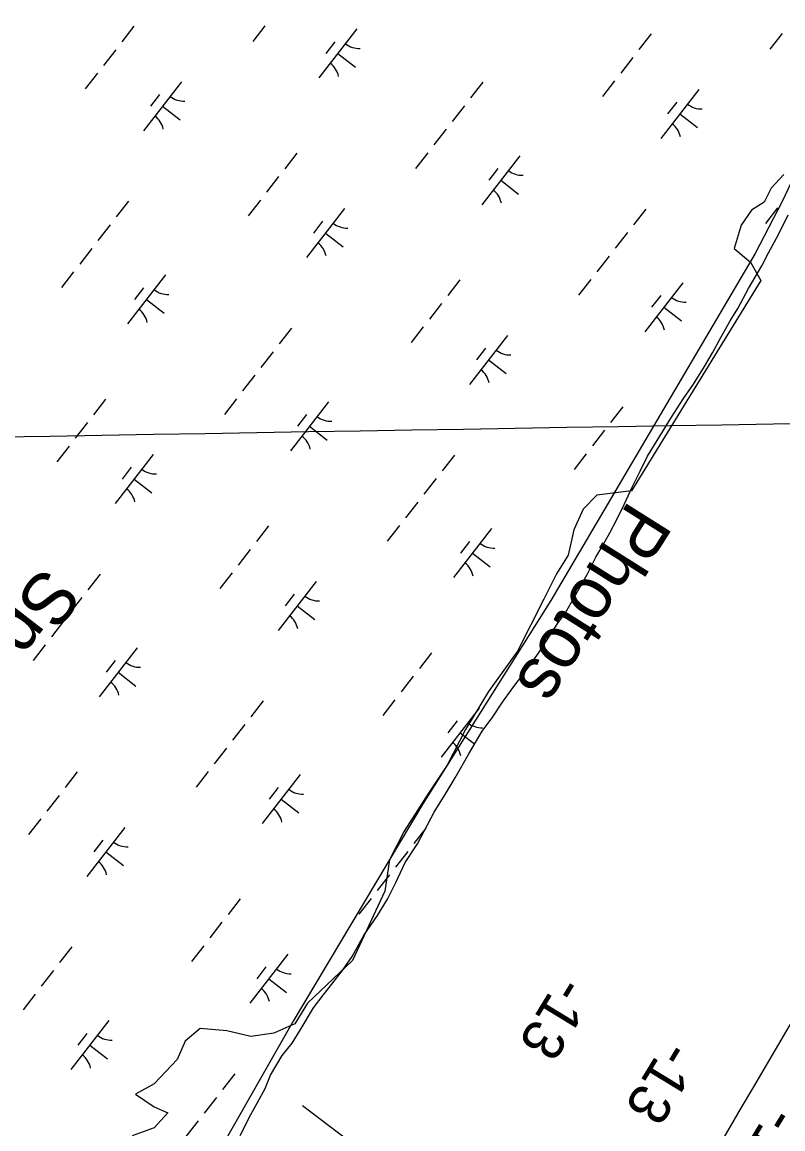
# Model space of a CAD drawing. Extents: x 3888273 to 3909528, y 158682 to 181032.
# Drawn here: x 3897978 to 3898591, y 168295 to 169187 of the extents above; entities that cross this region are included whole.
import ezdxf

# ---------------------------------------------------------------- set-up
doc = ezdxf.new("R2010")
doc.units = 0
for name, color, linetype in [('V-CHAN-SPOL', 7, 'Continuous'), ('V-GRID-MAJR', 7, 'Continuous'), ('V-LEVE-TOET', 7, 'Continuous'), ('V-RIVR-EDGE', 7, 'Continuous'), ('V-RIVR-IDEN', 7, 'Continuous'), ('V-RIVR-RANG', 7, 'Continuous'), ('V-RRAP-FSHR', 7, 'Continuous'), ('V-TOPO-MINR', 7, 'Continuous'), ('V-WETL-SWMP', 7, 'Continuous')]:
    doc.layers.add(name, color=color, linetype=linetype)

msp = doc.modelspace()

# ---------------------------------------------------------------- linework, layer by layer
at = {"layer": 'V-GRID-MAJR'}
msp.add_spline([(3893488.4, 168777.59), (3893877.65, 168784.1), (3899207.97, 168873.65), (3904538.27, 168963.98), (3905476.67, 168979.96)], degree=3, dxfattribs=at)
at = {"layer": 'V-LEVE-TOET'}
msp.add_line((3898203.69, 168314.16), (3898291.75, 168247.64), dxfattribs=at)
at = {"layer": 'V-RIVR-EDGE'}
msp.add_lwpolyline([(3898591.5, 169063.89), (3898581.28, 169052.74), (3898575.71, 169041.59), (3898565.48, 169035.09), (3898557.12, 169023.01), (3898551.55, 169004.42), (3898564.55, 168993.27), (3898572.92, 168978.4), (3898468.85, 168809.29), (3898440.97, 168805.57), (3898429.82, 168794.42), (3898422.39, 168777.69), (3898417.74, 168757.25), (3898408.45, 168742.38), (3898398.23, 168721.94), (3898376.85, 168680.13), (3898353.62, 168647.6), (3898335.04, 168616.94), (3898320.17, 168588.14), (3898305.31, 168565.83), (3898285.79, 168535.17), (3898273.71, 168511.94), (3898270, 168486.85), (3898243.98, 168431.1), (3898207.74, 168396.72), (3898197.52, 168379.99), (3898180.79, 168372.56), (3898162.21, 168369.77), (3898142.69, 168374.42), (3898121.32, 168376.28), (3898109.24, 168366.05), (3898102.74, 168351.19), (3898084.15, 168331.67), (3898069.29, 168323.31), (3898084.15, 168313.09), (3898095.3, 168308.44), (3898084.15, 168296.36), (3898066.5, 168289.86)], dxfattribs=at)
at = {"layer": 'V-RRAP-FSHR'}
msp.add_lwpolyline([(3899117.68, 170008.38), (3899027.87, 169882.5), (3898969.06, 169793.18), (3898920.76, 169716.91), (3898880.83, 169650.26), (3898826.19, 169527.8), (3898776.31, 169439.26), (3898713.08, 169302.71), (3898590.4, 169042.72), (3898568.49, 169000.27), (3898403.77, 168720.96), (3898300.83, 168557.2), (3898196.37, 168382.23), (3898103.96, 168220.1)], dxfattribs=at)
at = {"layer": 'V-TOPO-MINR'}
msp.add_lwpolyline([(3898792.96, 168714.31), (3898566.16, 168327.97), (3898557.15, 168312.58), (3898548.16, 168297.18), (3898539.21, 168281.75)], dxfattribs=at)
at = {"layer": 'V-WETL-SWMP'}
for p, q in [((3898067.99, 169183.29), (3898058.17, 169170.66)), ((3898173.46, 169183.53), (3898163.63, 169170.91)), ((3898247.6, 169181.06), (3898216.9, 169141.6)), ((3898229.84, 169170.8), (3898222.47, 169161.33)), ((3898484.66, 169177.06), (3898474.84, 169164.44)), ((3898590.13, 169177.31), (3898580.3, 169164.68)), ((3898053.26, 169164.35), (3898043.43, 169151.72)), ((3898232.25, 169161.33), (3898246.46, 169150.28)), ((3898469.92, 169158.12), (3898460.1, 169145.5)), ((3898038.52, 169145.41), (3898028.69, 169132.78)), ((3898106.36, 169138.61), (3898075.66, 169099.15)), ((3898348.95, 169138.21), (3898339.13, 169125.59)), ((3898455.19, 169139.18), (3898445.36, 169126.55)), ((3898088.6, 169128.35), (3898081.23, 169118.88)), ((3898523.03, 169132.39), (3898492.32, 169092.92)), ((3898091.01, 169118.88), (3898105.21, 169107.83)), ((3898334.21, 169119.27), (3898324.39, 169106.64)), ((3898505.27, 169122.13), (3898497.9, 169112.66)), ((3898507.68, 169112.65), (3898521.88, 169101.6)), ((3898319.48, 169100.33), (3898309.65, 169087.7)), ((3898199.28, 169081.15), (3898189.45, 169068.52)), ((3898304.74, 169081.39), (3898294.91, 169068.76)), ((3898378.88, 169078.92), (3898348.18, 169039.45)), ((3898184.54, 169062.2), (3898174.71, 169049.58)), ((3898361.12, 169068.66), (3898353.76, 169059.19)), ((3898363.53, 169059.18), (3898377.74, 169048.13)), ((3898063.57, 169042.29), (3898053.74, 169029.67)), ((3898169.8, 169043.26), (3898159.97, 169030.63)), ((3898237.64, 169036.47), (3898206.94, 168997)), ((3898480.23, 169036.07), (3898470.41, 169023.44)), ((3898586.47, 169037.04), (3898576.64, 169024.41)), ((3898219.88, 169026.21), (3898212.51, 169016.74)), ((3898587.33, 169015.52), (3898595.02, 169031.31)), ((3898048.83, 169023.35), (3898039, 169010.73)), ((3898465.5, 169017.13), (3898455.67, 169004.5)), ((3898222.29, 169016.74), (3898236.49, 169005.68)), ((3898579.24, 169000.91), (3898587.33, 169015.52)), ((3898034.09, 169004.41), (3898024.26, 168991.78)), ((3898573.85, 168990.25), (3898579.24, 169000.91)), ((3898450.76, 168998.19), (3898440.93, 168985.56)), ((3898019.35, 168985.47), (3898009.53, 168972.84)), ((3898093.49, 168983), (3898062.79, 168943.53)), ((3898563.05, 168972.08), (3898573.85, 168990.25)), ((3898075.74, 168972.74), (3898068.37, 168963.27)), ((3898330.56, 168979), (3898320.73, 168966.37)), ((3898436.02, 168979.24), (3898426.19, 168966.62)), ((3898510.16, 168976.77), (3898479.46, 168937.31)), ((3898492.41, 168966.51), (3898485.04, 168957.04)), ((3898554.58, 168955.89), (3898563.05, 168972.08)), ((3898078.14, 168963.27), (3898092.35, 168952.21)), ((3898315.82, 168960.06), (3898305.99, 168947.43)), ((3898494.81, 168957.04), (3898509.02, 168945.99)), ((3898548.4, 168946.01), (3898554.58, 168955.89)), ((3898540.69, 168932.58), (3898548.4, 168946.01)), ((3898194.85, 168940.15), (3898185.02, 168927.52)), ((3898301.08, 168941.12), (3898291.26, 168928.49)), ((3898368.92, 168934.32), (3898338.22, 168894.86)), ((3898534.14, 168920.34), (3898540.69, 168932.58)), ((3898180.11, 168921.21), (3898170.28, 168908.58)), ((3898351.16, 168924.06), (3898343.8, 168914.59)), ((3898527.58, 168909.28), (3898534.14, 168920.34)), ((3898353.57, 168914.59), (3898367.78, 168903.54)), ((3898165.37, 168902.27), (3898155.54, 168889.64)), ((3898518.7, 168895.05), (3898527.58, 168909.28)), ((3898510.58, 168883.58), (3898518.7, 168895.05)), ((3898500.92, 168868.56), (3898510.58, 168883.58)), ((3898045.17, 168883.08), (3898035.34, 168870.45)), ((3898150.63, 168883.32), (3898140.81, 168870.7)), ((3898224.78, 168880.85), (3898194.07, 168841.39)), ((3898461.84, 168876.86), (3898452.01, 168864.23)), ((3898207.02, 168870.59), (3898199.65, 168861.12)), ((3898491.66, 168853.15), (3898500.92, 168868.56)), ((3898030.43, 168864.14), (3898020.61, 168851.51)), ((3898209.42, 168861.12), (3898223.63, 168850.07)), ((3898447.1, 168857.91), (3898437.27, 168845.29)), ((3898481.62, 168836.94), (3898491.66, 168853.15)), ((3898015.69, 168845.2), (3898005.87, 168832.57)), ((3898432.36, 168838.97), (3898422.54, 168826.34)), ((3898083.53, 168838.4), (3898052.83, 168798.94)), ((3898326.13, 168838.01), (3898316.3, 168825.38)), ((3898475.85, 168825.1), (3898481.62, 168836.94)), ((3898065.78, 168828.15), (3898058.41, 168818.67)), ((3898469.31, 168812.08), (3898475.85, 168825.1)), ((3898068.18, 168818.67), (3898082.39, 168807.62)), ((3898311.39, 168819.06), (3898301.56, 168806.44)), ((3898462.78, 168798.27), (3898469.31, 168812.08)), ((3898296.65, 168800.12), (3898286.83, 168787.49)), ((3898457.02, 168786.03), (3898462.78, 168798.27)), ((3898451.25, 168775.37), (3898457.02, 168786.03)), ((3898176.45, 168780.94), (3898166.62, 168768.31)), ((3898281.91, 168781.18), (3898272.09, 168768.55)), ((3898356.06, 168778.71), (3898325.35, 168739.24)), ((3898338.3, 168768.45), (3898330.93, 168758.98)), ((3898445.08, 168764.31), (3898451.25, 168775.37)), ((3898161.71, 168762), (3898151.89, 168749.37)), ((3898340.7, 168758.98), (3898354.91, 168747.92)), ((3898440.06, 168755.62), (3898445.08, 168764.31)), ((3898433.14, 168741.81), (3898440.06, 168755.62)), ((3898040.74, 168742.09), (3898030.91, 168729.46)), ((3898146.97, 168743.05), (3898137.15, 168730.43)), ((3898422.74, 168723.24), (3898433.14, 168741.81)), ((3898214.81, 168736.26), (3898184.11, 168696.8)), ((3898026, 168723.14), (3898016.18, 168710.52)), ((3898197.06, 168726), (3898189.69, 168716.53)), ((3898415.79, 168711.39), (3898422.74, 168723.24)), ((3898199.46, 168716.53), (3898213.67, 168705.47)), ((3898408.83, 168701.89), (3898415.79, 168711.39)), ((3898011.26, 168704.2), (3898001.44, 168691.58)), ((3898400.33, 168688.46), (3898408.83, 168701.89)), ((3898393.76, 168678.57), (3898400.33, 168688.46)), ((3897996.53, 168685.26), (3897986.7, 168672.63)), ((3898070.67, 168682.79), (3898039.97, 168643.33)), ((3898307.73, 168678.79), (3898297.91, 168666.16)), ((3898385.25, 168666.31), (3898393.76, 168678.57)), ((3898052.91, 168672.53), (3898045.54, 168663.06)), ((3898055.32, 168663.06), (3898069.52, 168652)), ((3898373.24, 168650.48), (3898385.25, 168666.31)), ((3898292.99, 168659.85), (3898283.17, 168647.22)), ((3898364.34, 168638.21), (3898373.24, 168650.48)), ((3898172.02, 168639.94), (3898162.2, 168627.31)), ((3898278.25, 168640.91), (3898268.43, 168628.28)), ((3898346.1, 168634.11), (3898315.39, 168594.65)), ((3898357, 168627.14), (3898364.34, 168638.21)), ((3898348.48, 168615.67), (3898357, 168627.14)), ((3898157.28, 168621), (3898147.46, 168608.37)), ((3898328.34, 168623.86), (3898320.97, 168614.38)), ((3898330.74, 168614.38), (3898342.35, 168605.35)), ((3898337.67, 168597.49), (3898348.48, 168615.67)), ((3898142.54, 168602.06), (3898132.72, 168589.43)), ((3898326.88, 168578.14), (3898337.67, 168597.49)), ((3898022.34, 168582.87), (3898012.52, 168570.25)), ((3898127.81, 168583.12), (3898117.98, 168570.49)), ((3898201.95, 168580.64), (3898171.25, 168541.18)), ((3898318.78, 168564.7), (3898326.88, 168578.14)), ((3898007.61, 168563.93), (3897997.78, 168551.3)), ((3898184.19, 168570.39), (3898176.82, 168560.91)), ((3898309.9, 168550.48), (3898318.78, 168564.7)), ((3898186.6, 168560.91), (3898200.8, 168549.86)), ((3897992.87, 168544.99), (3897983.04, 168532.36)), ((3898296.42, 168524.81), (3898309.9, 168550.48)), ((3898060.71, 168538.19), (3898030, 168498.73)), ((3898303.12, 168537.56), (3898293.48, 168525.17)), ((3898042.95, 168527.94), (3898035.58, 168518.47)), ((3898045.36, 168518.46), (3898059.56, 168507.41)), ((3898288.56, 168518.86), (3898278.74, 168506.23)), ((3898286.35, 168509.83), (3898296.42, 168524.81)), ((3898279.01, 168493.91), (3898286.35, 168509.83)), ((3898273.83, 168499.91), (3898264, 168487.29)), ((3898272.18, 168480.23), (3898279.01, 168493.91)), ((3898153.62, 168480.73), (3898143.8, 168468.1)), ((3898259.09, 168480.97), (3898249.26, 168468.34)), ((3898264.1, 168467.3), (3898272.18, 168480.23)), ((3898253.51, 168451.65), (3898264.1, 168467.3)), ((3898138.89, 168461.79), (3898129.06, 168449.16)), ((3898243.66, 168434.25), (3898253.51, 168451.65)), ((3898017.91, 168441.88), (3898008.09, 168429.25)), ((3898124.15, 168442.85), (3898114.32, 168430.22)), ((3898191.99, 168436.05), (3898161.29, 168396.59)), ((3898235.84, 168422.57), (3898243.66, 168434.25)), ((3898003.18, 168422.94), (3897993.35, 168410.31)), ((3898174.23, 168425.79), (3898166.86, 168416.32)), ((3898227.28, 168411.9), (3898235.84, 168422.57)), ((3898176.64, 168416.32), (3898190.84, 168405.27)), ((3898220.48, 168402.96), (3898227.28, 168411.9)), ((3897988.44, 168403.99), (3897978.61, 168391.37)), ((3898212.68, 168392.78), (3898220.48, 168402.96)), ((3898202.58, 168376.12), (3898212.68, 168392.78)), ((3898047.84, 168382.58), (3898017.14, 168343.12)), ((3898195.51, 168364.44), (3898202.58, 168376.12)), ((3898030.09, 168372.32), (3898022.72, 168362.85)), ((3898032.49, 168362.85), (3898046.7, 168351.8)), ((3898187.46, 168354.51), (3898195.51, 168364.44)), ((3898177.87, 168338.6), (3898187.46, 168354.51)), ((3898149.2, 168339.73), (3898139.37, 168327.11)), ((3898173.55, 168327.9), (3898177.87, 168338.6)), ((3898167.48, 168316.71), (3898173.55, 168327.9)), ((3898134.46, 168320.79), (3898124.63, 168308.16)), ((3898162.18, 168307.01), (3898167.48, 168316.71)), ((3898153.58, 168290.1), (3898162.18, 168307.01)), ((3898119.72, 168301.85), (3898109.89, 168289.22))]:
    msp.add_line(p, q, dxfattribs=at)
for centre, start, end in [((3898249.4, 169182.98), 231.34298, 272.88664), ((3898215.47, 169139.38), 11.34298, 52.88663), ((3898108.16, 169140.53), 231.34298, 272.88664), ((3898524.82, 169134.31), 231.34298, 272.88664), ((3898074.23, 169096.93), 11.34298, 52.88663), ((3898490.9, 169090.71), 11.34298, 52.88663), ((3898380.68, 169080.84), 231.34298, 272.88664), ((3898346.75, 169037.24), 11.34298, 52.88663), ((3898239.44, 169038.39), 231.34298, 272.88664), ((3898205.51, 168994.79), 11.34298, 52.88663), ((3898095.29, 168984.92), 231.34298, 272.88664), ((3898511.96, 168978.69), 231.34298, 272.88664), ((3898061.37, 168941.32), 11.34298, 52.88663), ((3898478.04, 168935.09), 11.34298, 52.88663), ((3898370.72, 168936.24), 231.34298, 272.88664), ((3898336.79, 168892.64), 11.34298, 52.88663), ((3898226.57, 168882.77), 231.34298, 272.88664), ((3898192.65, 168839.17), 11.34298, 52.88663), ((3898085.33, 168840.33), 231.34298, 272.88664), ((3898051.41, 168796.73), 11.34298, 52.88663), ((3898357.85, 168780.63), 231.34298, 272.88664), ((3898323.93, 168737.03), 11.34298, 52.88663), ((3898216.61, 168738.18), 231.34298, 272.88664), ((3898182.69, 168694.58), 11.34298, 52.88663), ((3898072.47, 168684.71), 231.34298, 272.88664), ((3898038.54, 168641.11), 11.34298, 52.88663), ((3898347.89, 168636.04), 231.34298, 272.88664), ((3898313.97, 168592.44), 11.34298, 52.88663), ((3898203.75, 168582.57), 231.34298, 272.88664), ((3898169.82, 168538.97), 11.34298, 52.88663), ((3898062.51, 168540.12), 231.34298, 272.88664), ((3898028.58, 168496.52), 11.34298, 52.88663), ((3898193.79, 168437.97), 231.34298, 272.88664), ((3898159.86, 168394.37), 11.34298, 52.88663), ((3898049.64, 168384.5), 231.34298, 272.88664), ((3898015.72, 168340.9), 11.34298, 52.88663)]:
    msp.add_arc(centre, 17.62, start, end, dxfattribs=at)

# ---------------------------------------------------------------- texts
at = {"layer": 'V-CHAN-SPOL'}
msp.add_text('Spoil', height=42, rotation=232.11852, dxfattribs=at).set_placement((3897994.69, 168749.91))
at = {"layer": 'V-RIVR-IDEN'}
msp.add_text('Photos', height=42, rotation=237.79947, dxfattribs=at).set_placement((3898467.26, 168802.71))
at = {"layer": 'V-RIVR-RANG'}
for s, p in [('-13', (3898410.91, 168420.04)), ('-13', (3898496.43, 168368.21)), ('-17', (3898581.12, 168315.02))]:
    msp.add_text(s, height=33.5, rotation=238.63833, dxfattribs=at).set_placement(p)

doc.saveas('drawing.dxf')
